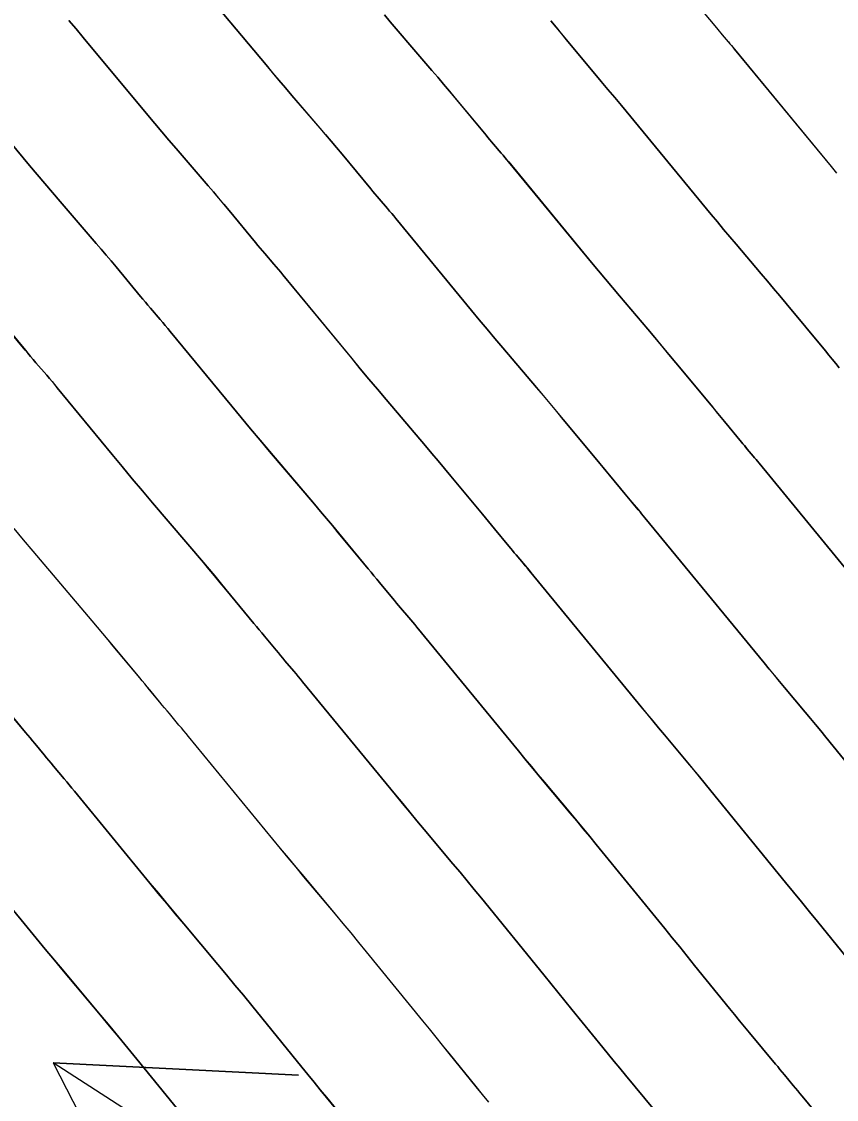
# Model space of a CAD drawing. Extents: x 954385 to 988206, y 1868364 to 1924553.
# Drawn here: x 956008.6 to 956028.52, y 1922881.17 to 1922907.52 of the extents above; entities that cross this region are included whole.
import ezdxf

# ---------------------------------------------------------------- set-up
doc = ezdxf.new("R2010")
doc.units = 0
for name, color, linetype in [('16', 7, 'Continuous'), ('26', 7, 'Continuous'), ('6', 7, 'Continuous'), ('7', 7, 'Continuous'), ('Default', 7, 'Continuous')]:
    doc.layers.add(name, color=color, linetype=linetype)

msp = doc.modelspace()

# ---------------------------------------------------------------- linework, layer by layer
at = {"layer": '16'}
for points in [[(956030.23, 1922887.608), (956028.255, 1922890.034), (956028.131, 1922890.186), (956028.006, 1922890.338), (956027.88, 1922890.489), (956027.754, 1922890.64), (956027.249, 1922891.242), (956027.123, 1922891.393), (956026.998, 1922891.544), (956026.872, 1922891.696), (956026.747, 1922891.847), (956023.834, 1922895.395), (956023.794, 1922895.443), (956023.754, 1922895.492), (956023.714, 1922895.54), (956023.673, 1922895.588), (956023.512, 1922895.779), (956023.471, 1922895.827), (956023.431, 1922895.875), (956023.391, 1922895.923), (956023.351, 1922895.972), (956022.967, 1922896.436), (956022.89, 1922896.53), (956022.813, 1922896.623), (956022.735, 1922896.717), (956022.658, 1922896.81), (956021.84, 1922897.798), (956021.678, 1922897.993), (956021.515, 1922898.188), (956021.352, 1922898.383), (956021.187, 1922898.577), (956020.36, 1922899.55), (956020.168, 1922899.778), (956019.977, 1922900.006), (956019.786, 1922900.234), (956019.596, 1922900.464), (956017.745, 1922902.712), (956017.695, 1922902.772), (956017.645, 1922902.833), (956017.594, 1922902.893), (956017.543, 1922902.953), (956017.338, 1922903.192), (956017.287, 1922903.252), (956017.236, 1922903.312), (956017.186, 1922903.373), (956017.135, 1922903.433), (956016.434, 1922904.281), (956016.299, 1922904.442), (956016.165, 1922904.602), (956016.029, 1922904.762), (956015.893, 1922904.921), (956015.208, 1922905.716), (956015.049, 1922905.902), (956014.89, 1922906.089), (956014.733, 1922906.276), (956014.576, 1922906.463), (956012.811, 1922908.581)], [(956024.641, 1922908.506), (956025.58, 1922907.373), (956025.616, 1922907.329), (956025.652, 1922907.286), (956025.689, 1922907.243), (956025.726, 1922907.199), (956025.873, 1922907.027), (956025.91, 1922906.984), (956025.947, 1922906.94), (956025.983, 1922906.897), (956026.019, 1922906.853), (956028.385, 1922903.98), (956028.516, 1922903.821)], [(956029.75, 1922892.924), (956026.623, 1922896.732), (956026.587, 1922896.774), (956026.552, 1922896.817), (956026.516, 1922896.86), (956026.48, 1922896.903), (956026.337, 1922897.073), (956026.301, 1922897.115), (956026.265, 1922897.158), (956026.23, 1922897.201), (956026.194, 1922897.244), (956025.777, 1922897.749), (956025.695, 1922897.848), (956025.614, 1922897.946), (956025.533, 1922898.045), (956025.451, 1922898.143), (956024.59, 1922899.183), (956024.419, 1922899.389), (956024.248, 1922899.594), (956024.076, 1922899.798), (956023.903, 1922900.002), (956023.211, 1922900.816), (956023.039, 1922901.02), (956022.867, 1922901.225), (956022.696, 1922901.43), (956022.526, 1922901.636), (956020.503, 1922904.092), (956020.458, 1922904.147), (956020.412, 1922904.202), (956020.366, 1922904.257), (956020.32, 1922904.311), (956020.134, 1922904.528), (956020.088, 1922904.582), (956020.042, 1922904.637), (956019.996, 1922904.691), (956019.95, 1922904.746), (956019.197, 1922905.657), (956019.055, 1922905.826), (956018.913, 1922905.995), (956018.771, 1922906.164), (956018.627, 1922906.331), (956018.043, 1922907.01), (956017.897, 1922907.179), (956017.753, 1922907.349), (956017.609, 1922907.52), (956017.466, 1922907.69)], [(956028.998, 1922884.355), (956028.049, 1922885.526), (956027.856, 1922885.764), (956027.662, 1922886.003), (956027.468, 1922886.242), (956027.274, 1922886.48), (956025.449, 1922888.721), (956025.309, 1922888.893), (956025.167, 1922889.064), (956025.026, 1922889.235), (956024.883, 1922889.406), (956024.313, 1922890.087), (956024.17, 1922890.257), (956024.028, 1922890.428), (956023.886, 1922890.599), (956023.745, 1922890.771), (956021.045, 1922894.058), (956021, 1922894.112), (956020.956, 1922894.166), (956020.911, 1922894.219), (956020.866, 1922894.273), (956020.687, 1922894.486), (956020.642, 1922894.539), (956020.597, 1922894.592), (956020.553, 1922894.646), (956020.508, 1922894.7), (956020.158, 1922895.124), (956020.085, 1922895.212), (956020.012, 1922895.301), (956019.938, 1922895.389), (956019.865, 1922895.478), (956019.091, 1922896.413), (956018.937, 1922896.598), (956018.783, 1922896.783), (956018.628, 1922896.967), (956018.472, 1922897.15), (956017.509, 1922898.284), (956017.297, 1922898.535), (956017.086, 1922898.786), (956016.876, 1922899.039), (956016.667, 1922899.292), (956014.987, 1922901.331), (956014.932, 1922901.398), (956014.877, 1922901.464), (956014.822, 1922901.529), (956014.766, 1922901.595), (956014.542, 1922901.856), (956014.486, 1922901.922), (956014.431, 1922901.988), (956014.375, 1922902.054), (956014.32, 1922902.12), (956013.671, 1922902.905), (956013.544, 1922903.057), (956013.416, 1922903.209), (956013.287, 1922903.361), (956013.158, 1922903.512), (956012.374, 1922904.423), (956012.201, 1922904.625), (956012.028, 1922904.828), (956011.856, 1922905.032), (956011.685, 1922905.236), (956010.101, 1922907.137), (956009.929, 1922907.343), (956009.756, 1922907.547)], [(956028.586, 1922899.062), (956028.501, 1922899.165), (956028.415, 1922899.269), (956028.33, 1922899.372), (956028.244, 1922899.475), (956027.283, 1922900.636), (956027.132, 1922900.818), (956026.98, 1922900.999), (956026.828, 1922901.18), (956026.675, 1922901.361), (956026.062, 1922902.082), (956025.91, 1922902.263), (956025.758, 1922902.444), (956025.606, 1922902.626), (956025.455, 1922902.808), (956023.261, 1922905.473), (956023.221, 1922905.522), (956023.179, 1922905.571), (956023.138, 1922905.62), (956023.097, 1922905.669), (956022.93, 1922905.864), (956022.888, 1922905.912), (956022.847, 1922905.961), (956022.806, 1922906.01), (956022.765, 1922906.06), (956021.92, 1922907.08), (956021.792, 1922907.234), (956021.662, 1922907.388), (956021.532, 1922907.542)], [(956007.391, 1922905.694), (956008.794, 1922904.009), (956008.979, 1922903.788), (956009.165, 1922903.567), (956009.352, 1922903.348), (956009.54, 1922903.129), (956010.424, 1922902.102), (956010.546, 1922901.959), (956010.667, 1922901.817), (956010.788, 1922901.673), (956010.908, 1922901.529), (956011.506, 1922900.806), (956011.565, 1922900.735), (956011.625, 1922900.663), (956011.686, 1922900.592), (956011.746, 1922900.521), (956011.989, 1922900.237), (956012.05, 1922900.166), (956012.11, 1922900.094), (956012.17, 1922900.023), (956012.229, 1922899.951), (956013.737, 1922898.119), (956013.966, 1922897.843), (956014.195, 1922897.567), (956014.426, 1922897.292), (956014.658, 1922897.019), (956015.757, 1922895.724), (956015.904, 1922895.551), (956016.05, 1922895.377), (956016.196, 1922895.203), (956016.341, 1922895.028), (956017.072, 1922894.145), (956017.141, 1922894.062), (956017.21, 1922893.978), (956017.279, 1922893.895), (956017.349, 1922893.811), (956017.665, 1922893.427), (956017.714, 1922893.368), (956017.763, 1922893.309), (956017.812, 1922893.251), (956017.862, 1922893.192), (956018.06, 1922892.957), (956018.109, 1922892.899), (956018.158, 1922892.84), (956018.207, 1922892.781), (956018.256, 1922892.722), (956020.743, 1922889.694), (956020.9, 1922889.503), (956021.058, 1922889.312), (956021.217, 1922889.121), (956021.376, 1922888.931), (956022.012, 1922888.172), (956022.171, 1922887.981), (956022.329, 1922887.791), (956022.486, 1922887.599), (956022.643, 1922887.408), (956024.317, 1922885.351), (956024.501, 1922885.126), (956024.684, 1922884.901), (956024.867, 1922884.676), (956025.049, 1922884.451), (956025.903, 1922883.399), (956026.024, 1922883.249), (956026.147, 1922883.099), (956026.27, 1922882.95), (956026.393, 1922882.801), (956027.025, 1922882.04), (956027.08, 1922881.975), (956027.134, 1922881.909), (956027.188, 1922881.843), (956027.243, 1922881.777), (956027.46, 1922881.514), (956027.514, 1922881.449), (956027.568, 1922881.383), (956027.623, 1922881.317), (956027.677, 1922881.251), (956028.253, 1922880.549)], [(956008.145, 1922900.153), (956008.691, 1922899.493), (956008.755, 1922899.416), (956008.82, 1922899.339), (956008.885, 1922899.262), (956008.95, 1922899.185), (956009.212, 1922898.879), (956009.277, 1922898.802), (956009.342, 1922898.725), (956009.407, 1922898.648), (956009.471, 1922898.57), (956010.813, 1922896.941), (956011.058, 1922896.644), (956011.305, 1922896.348), (956011.553, 1922896.053), (956011.802, 1922895.759), (956013.042, 1922894.298), (956013.18, 1922894.135), (956013.318, 1922893.972), (956013.455, 1922893.808), (956013.591, 1922893.643), (956014.279, 1922892.813), (956014.344, 1922892.734), (956014.409, 1922892.656), (956014.474, 1922892.577), (956014.539, 1922892.498), (956014.822, 1922892.155), (956014.876, 1922892.091), (956014.929, 1922892.027), (956014.983, 1922891.962), (956015.037, 1922891.898), (956015.253, 1922891.642), (956015.306, 1922891.578), (956015.36, 1922891.514), (956015.414, 1922891.45), (956015.467, 1922891.385), (956017.74, 1922888.617), (956017.914, 1922888.406), (956018.088, 1922888.195), (956018.263, 1922887.985), (956018.439, 1922887.775), (956019.141, 1922886.937), (956019.316, 1922886.728), (956019.491, 1922886.517), (956019.664, 1922886.306), (956019.837, 1922886.095), (956021.361, 1922884.223), (956021.534, 1922884.011), (956021.706, 1922883.8), (956021.878, 1922883.588), (956022.05, 1922883.376), (956022.807, 1922882.442), (956022.944, 1922882.273), (956023.082, 1922882.105), (956023.221, 1922881.936), (956023.36, 1922881.769), (956024.072, 1922880.911)], [(956020.017, 1922881.11), (956019.864, 1922881.298), (956019.711, 1922881.486), (956019.05, 1922882.301), (956018.889, 1922882.499), (956018.728, 1922882.698), (956018.566, 1922882.896), (956018.405, 1922883.094), (956017.031, 1922884.781), (956016.842, 1922885.013), (956016.652, 1922885.244), (956016.461, 1922885.474), (956016.27, 1922885.703), (956015.502, 1922886.62), (956015.31, 1922886.849), (956015.119, 1922887.079), (956014.928, 1922887.309), (956014.738, 1922887.54), (956012.678, 1922890.049), (956012.62, 1922890.118), (956012.562, 1922890.188), (956012.504, 1922890.258), (956012.446, 1922890.327), (956012.212, 1922890.605), (956012.153, 1922890.674), (956012.095, 1922890.744), (956012.037, 1922890.813), (956011.979, 1922890.883), (956011.73, 1922891.186), (956011.669, 1922891.259), (956011.608, 1922891.333), (956011.547, 1922891.407), (956011.486, 1922891.48), (956010.842, 1922892.258), (956010.714, 1922892.412), (956010.585, 1922892.566), (956010.456, 1922892.719), (956010.327, 1922892.872), (956008.879, 1922894.576), (956008.646, 1922894.852), (956008.414, 1922895.129)], [(956008.092, 1922890.874), (956008.693, 1922890.148), (956008.75, 1922890.079), (956008.807, 1922890.01), (956008.863, 1922889.942), (956008.92, 1922889.873), (956009.147, 1922889.598), (956009.204, 1922889.529), (956009.261, 1922889.461), (956009.318, 1922889.392), (956009.376, 1922889.324), (956009.639, 1922889.012), (956009.702, 1922888.937), (956009.764, 1922888.862), (956009.827, 1922888.787), (956009.889, 1922888.712), (956011.736, 1922886.463), (956011.942, 1922886.213), (956012.149, 1922885.963), (956012.357, 1922885.713), (956012.565, 1922885.464), (956013.399, 1922884.469), (956013.607, 1922884.22), (956013.814, 1922883.97), (956014.02, 1922883.72), (956014.225, 1922883.468), (956015.449, 1922881.966), (956015.599, 1922881.781), (956015.75, 1922881.596), (956015.9, 1922881.411), (956016.05, 1922881.226), (956016.651, 1922880.485)], [(956007.1, 1922887.375), (956008.733, 1922885.386), (956008.956, 1922885.116), (956009.179, 1922884.846), (956009.403, 1922884.577), (956009.628, 1922884.308), (956010.527, 1922883.235), (956010.752, 1922882.966), (956010.975, 1922882.697), (956011.198, 1922882.426), (956011.419, 1922882.155), (956012.492, 1922880.837)]]:
    msp.add_lwpolyline(points, dxfattribs=at)
at = {"layer": '26'}
msp.add_lwpolyline([(956107.131, 1922818.928), (956009.373, 1922882.069), (956015.366, 1922881.77), (956009.373, 1922882.069), (956012.11, 1922876.73)], dxfattribs=at)
at = {"layer": '6'}
for points in [[(956024.641, 1922908.506), (956025.58, 1922907.373), (956025.616, 1922907.329), (956025.652, 1922907.286), (956025.689, 1922907.243), (956025.726, 1922907.199), (956025.874, 1922907.027), (956025.911, 1922906.984), (956025.947, 1922906.94), (956025.984, 1922906.897), (956026.02, 1922906.853), (956028.385, 1922903.98), (956028.516, 1922903.821)], [(956028.253, 1922880.549), (956027.677, 1922881.251), (956027.623, 1922881.317), (956027.568, 1922881.383), (956027.514, 1922881.449), (956027.46, 1922881.514), (956027.243, 1922881.778), (956027.189, 1922881.843), (956027.134, 1922881.909), (956027.08, 1922881.975), (956027.025, 1922882.04), (956026.393, 1922882.801), (956026.27, 1922882.95), (956026.147, 1922883.099), (956026.024, 1922883.249), (956025.902, 1922883.399), (956025.049, 1922884.45), (956024.867, 1922884.676), (956024.684, 1922884.901), (956024.501, 1922885.126), (956024.317, 1922885.351), (956022.642, 1922887.407), (956022.485, 1922887.599), (956022.328, 1922887.79), (956022.17, 1922887.981), (956022.011, 1922888.171), (956021.374, 1922888.931), (956021.215, 1922889.121), (956021.057, 1922889.311), (956020.899, 1922889.502), (956020.742, 1922889.693), (956018.256, 1922892.722), (956018.207, 1922892.781), (956018.158, 1922892.84), (956018.109, 1922892.899), (956018.06, 1922892.957), (956017.862, 1922893.192), (956017.813, 1922893.251), (956017.763, 1922893.309), (956017.714, 1922893.368), (956017.665, 1922893.427), (956017.348, 1922893.811), (956017.279, 1922893.894), (956017.21, 1922893.978), (956017.141, 1922894.062), (956017.072, 1922894.145), (956016.34, 1922895.028), (956016.195, 1922895.202), (956016.05, 1922895.377), (956015.903, 1922895.55), (956015.756, 1922895.724), (956014.658, 1922897.018), (956014.426, 1922897.292), (956014.195, 1922897.567), (956013.966, 1922897.843), (956013.737, 1922898.119), (956012.23, 1922899.951), (956012.17, 1922900.023), (956012.11, 1922900.095), (956012.05, 1922900.166), (956011.989, 1922900.237), (956011.746, 1922900.521), (956011.686, 1922900.592), (956011.625, 1922900.663), (956011.565, 1922900.735), (956011.505, 1922900.807), (956010.907, 1922901.529), (956010.787, 1922901.673), (956010.666, 1922901.816), (956010.545, 1922901.959), (956010.423, 1922902.102), (956009.539, 1922903.129), (956009.352, 1922903.347), (956009.165, 1922903.567), (956008.979, 1922903.788), (956008.794, 1922904.009), (956007.391, 1922905.694)]]:
    msp.add_lwpolyline(points, dxfattribs=at)
at = {"layer": '7'}
for points in [[(956012.811, 1922908.581), (956014.575, 1922906.463), (956014.732, 1922906.275), (956014.89, 1922906.088), (956015.048, 1922905.902), (956015.208, 1922905.716), (956015.892, 1922904.921), (956016.028, 1922904.762), (956016.164, 1922904.602), (956016.299, 1922904.442), (956016.433, 1922904.28), (956017.135, 1922903.433), (956017.185, 1922903.373), (956017.236, 1922903.312), (956017.287, 1922903.252), (956017.338, 1922903.192), (956017.543, 1922902.953), (956017.594, 1922902.893), (956017.645, 1922902.833), (956017.696, 1922902.772), (956017.746, 1922902.712), (956019.596, 1922900.463), (956019.786, 1922900.234), (956019.976, 1922900.005), (956020.168, 1922899.777), (956020.36, 1922899.55), (956021.187, 1922898.576), (956021.351, 1922898.382), (956021.514, 1922898.188), (956021.677, 1922897.993), (956021.84, 1922897.797), (956022.658, 1922896.81), (956022.735, 1922896.717), (956022.813, 1922896.623), (956022.89, 1922896.53), (956022.967, 1922896.436), (956023.351, 1922895.972), (956023.391, 1922895.923), (956023.431, 1922895.875), (956023.472, 1922895.827), (956023.512, 1922895.779), (956023.674, 1922895.588), (956023.714, 1922895.54), (956023.754, 1922895.492), (956023.794, 1922895.443), (956023.834, 1922895.395), (956026.746, 1922891.847), (956026.871, 1922891.695), (956026.997, 1922891.544), (956027.122, 1922891.393), (956027.248, 1922891.242), (956027.753, 1922890.639), (956027.879, 1922890.489), (956028.005, 1922890.337), (956028.13, 1922890.186), (956028.254, 1922890.033), (956030.23, 1922887.608)], [(956017.466, 1922907.69), (956017.609, 1922907.519), (956017.752, 1922907.349), (956017.897, 1922907.179), (956018.042, 1922907.01), (956018.626, 1922906.331), (956018.77, 1922906.163), (956018.913, 1922905.995), (956019.055, 1922905.826), (956019.196, 1922905.656), (956019.95, 1922904.746), (956019.996, 1922904.692), (956020.042, 1922904.637), (956020.088, 1922904.582), (956020.134, 1922904.528), (956020.32, 1922904.311), (956020.366, 1922904.257), (956020.412, 1922904.202), (956020.458, 1922904.147), (956020.504, 1922904.092), (956022.526, 1922901.636), (956022.696, 1922901.43), (956022.867, 1922901.224), (956023.039, 1922901.02), (956023.211, 1922900.816), (956023.902, 1922900.001), (956024.075, 1922899.798), (956024.247, 1922899.593), (956024.418, 1922899.388), (956024.589, 1922899.183), (956025.451, 1922898.143), (956025.533, 1922898.044), (956025.614, 1922897.946), (956025.696, 1922897.847), (956025.777, 1922897.749), (956026.194, 1922897.244), (956026.23, 1922897.201), (956026.265, 1922897.158), (956026.301, 1922897.116), (956026.337, 1922897.073), (956026.481, 1922896.903), (956026.516, 1922896.86), (956026.552, 1922896.817), (956026.588, 1922896.774), (956026.623, 1922896.732), (956029.749, 1922892.924)], [(956009.756, 1922907.547), (956009.929, 1922907.343), (956010.101, 1922907.137), (956011.685, 1922905.236), (956011.856, 1922905.031), (956012.027, 1922904.828), (956012.2, 1922904.625), (956012.373, 1922904.422), (956013.157, 1922903.511), (956013.287, 1922903.361), (956013.415, 1922903.209), (956013.543, 1922903.057), (956013.67, 1922902.905), (956014.32, 1922902.12), (956014.375, 1922902.054), (956014.431, 1922901.988), (956014.486, 1922901.922), (956014.542, 1922901.857), (956014.766, 1922901.595), (956014.822, 1922901.53), (956014.878, 1922901.464), (956014.933, 1922901.398), (956014.988, 1922901.331), (956016.667, 1922899.291), (956016.876, 1922899.038), (956017.086, 1922898.786), (956017.297, 1922898.535), (956017.509, 1922898.284), (956018.472, 1922897.15), (956018.627, 1922896.966), (956018.782, 1922896.782), (956018.936, 1922896.597), (956019.09, 1922896.412), (956019.865, 1922895.478), (956019.938, 1922895.389), (956020.012, 1922895.301), (956020.085, 1922895.212), (956020.158, 1922895.124), (956020.508, 1922894.7), (956020.553, 1922894.646), (956020.597, 1922894.592), (956020.642, 1922894.539), (956020.687, 1922894.486), (956020.867, 1922894.273), (956020.912, 1922894.219), (956020.956, 1922894.166), (956021.001, 1922894.112), (956021.045, 1922894.058), (956023.744, 1922890.77), (956023.885, 1922890.599), (956024.027, 1922890.428), (956024.169, 1922890.257), (956024.311, 1922890.086), (956024.882, 1922889.405), (956025.024, 1922889.235), (956025.166, 1922889.064), (956025.307, 1922888.892), (956025.448, 1922888.72), (956027.274, 1922886.48), (956027.468, 1922886.241), (956027.662, 1922886.003), (956027.856, 1922885.764), (956028.049, 1922885.526), (956028.998, 1922884.355)], [(956021.531, 1922907.541), (956021.662, 1922907.388), (956021.791, 1922907.234), (956021.92, 1922907.08), (956022.765, 1922906.06), (956022.806, 1922906.011), (956022.847, 1922905.961), (956022.888, 1922905.912), (956022.93, 1922905.864), (956023.097, 1922905.669), (956023.138, 1922905.62), (956023.18, 1922905.571), (956023.221, 1922905.522), (956023.262, 1922905.473), (956025.455, 1922902.808), (956025.606, 1922902.625), (956025.757, 1922902.444), (956025.909, 1922902.262), (956026.062, 1922902.082), (956026.674, 1922901.36), (956026.827, 1922901.18), (956026.98, 1922900.999), (956027.131, 1922900.817), (956027.283, 1922900.635), (956028.244, 1922899.475), (956028.33, 1922899.372), (956028.415, 1922899.268), (956028.501, 1922899.165), (956028.586, 1922899.062)], [(956024.072, 1922880.911), (956023.359, 1922881.769), (956023.22, 1922881.936), (956023.082, 1922882.105), (956022.944, 1922882.273), (956022.806, 1922882.442), (956022.05, 1922883.375), (956021.878, 1922883.587), (956021.706, 1922883.799), (956021.533, 1922884.011), (956021.361, 1922884.223), (956019.836, 1922886.094), (956019.663, 1922886.306), (956019.489, 1922886.517), (956019.315, 1922886.727), (956019.14, 1922886.937), (956018.437, 1922887.775), (956018.262, 1922887.985), (956018.087, 1922888.195), (956017.913, 1922888.406), (956017.739, 1922888.617), (956015.467, 1922891.385), (956015.414, 1922891.45), (956015.36, 1922891.514), (956015.307, 1922891.578), (956015.253, 1922891.642), (956015.037, 1922891.898), (956014.983, 1922891.962), (956014.929, 1922892.027), (956014.876, 1922892.091), (956014.822, 1922892.155), (956014.539, 1922892.498), (956014.474, 1922892.577), (956014.409, 1922892.655), (956014.344, 1922892.734), (956014.279, 1922892.813), (956013.591, 1922893.643), (956013.454, 1922893.807), (956013.317, 1922893.971), (956013.179, 1922894.135), (956013.041, 1922894.298), (956011.801, 1922895.758), (956011.553, 1922896.053), (956011.305, 1922896.348), (956011.058, 1922896.644), (956010.813, 1922896.941), (956009.472, 1922898.57), (956009.408, 1922898.648), (956009.343, 1922898.725), (956009.278, 1922898.802), (956009.213, 1922898.879), (956008.95, 1922899.185), (956008.885, 1922899.262), (956008.82, 1922899.339), (956008.755, 1922899.416), (956008.69, 1922899.493), (956008.144, 1922900.153)], [(956020.017, 1922881.11), (956019.864, 1922881.297), (956019.711, 1922881.485), (956019.05, 1922882.3), (956018.889, 1922882.499), (956018.728, 1922882.697), (956018.566, 1922882.896), (956018.405, 1922883.094), (956017.03, 1922884.781), (956016.841, 1922885.012), (956016.651, 1922885.243), (956016.46, 1922885.473), (956016.269, 1922885.703), (956015.501, 1922886.619), (956015.309, 1922886.849), (956015.118, 1922887.079), (956014.927, 1922887.309), (956014.737, 1922887.54), (956012.678, 1922890.048), (956012.62, 1922890.118), (956012.562, 1922890.188), (956012.504, 1922890.258), (956012.446, 1922890.327), (956012.212, 1922890.605), (956012.153, 1922890.674), (956012.095, 1922890.744), (956012.037, 1922890.813), (956011.979, 1922890.883), (956011.729, 1922891.186), (956011.669, 1922891.259), (956011.608, 1922891.333), (956011.547, 1922891.407), (956011.486, 1922891.48), (956010.841, 1922892.258), (956010.713, 1922892.412), (956010.585, 1922892.565), (956010.456, 1922892.719), (956010.326, 1922892.872), (956008.879, 1922894.576), (956008.646, 1922894.852), (956008.414, 1922895.128)], [(956016.651, 1922880.485), (956016.05, 1922881.225), (956015.9, 1922881.411), (956015.749, 1922881.596), (956015.599, 1922881.781), (956015.448, 1922881.966), (956014.224, 1922883.468), (956014.019, 1922883.719), (956013.813, 1922883.97), (956013.605, 1922884.22), (956013.397, 1922884.469), (956012.564, 1922885.464), (956012.355, 1922885.713), (956012.148, 1922885.962), (956011.941, 1922886.212), (956011.735, 1922886.463), (956009.889, 1922888.712), (956009.827, 1922888.787), (956009.764, 1922888.862), (956009.702, 1922888.937), (956009.639, 1922889.012), (956009.376, 1922889.324), (956009.318, 1922889.392), (956009.261, 1922889.461), (956009.204, 1922889.529), (956009.147, 1922889.598), (956008.92, 1922889.873), (956008.863, 1922889.942), (956008.806, 1922890.01), (956008.749, 1922890.079), (956008.693, 1922890.148), (956008.091, 1922890.873)], [(956012.492, 1922880.837), (956011.418, 1922882.155), (956011.197, 1922882.426), (956010.974, 1922882.696), (956010.751, 1922882.966), (956010.526, 1922883.234), (956009.627, 1922884.308), (956009.402, 1922884.577), (956009.178, 1922884.846), (956008.955, 1922885.116), (956008.733, 1922885.386), (956007.1, 1922887.375)]]:
    msp.add_lwpolyline(points, dxfattribs=at)
at = {"layer": 'Default'}
msp.add_arc((955068.332, 1922107.114), 1145.916, 31.460692, 46.414195, dxfattribs=at)

doc.saveas('drawing.dxf')
